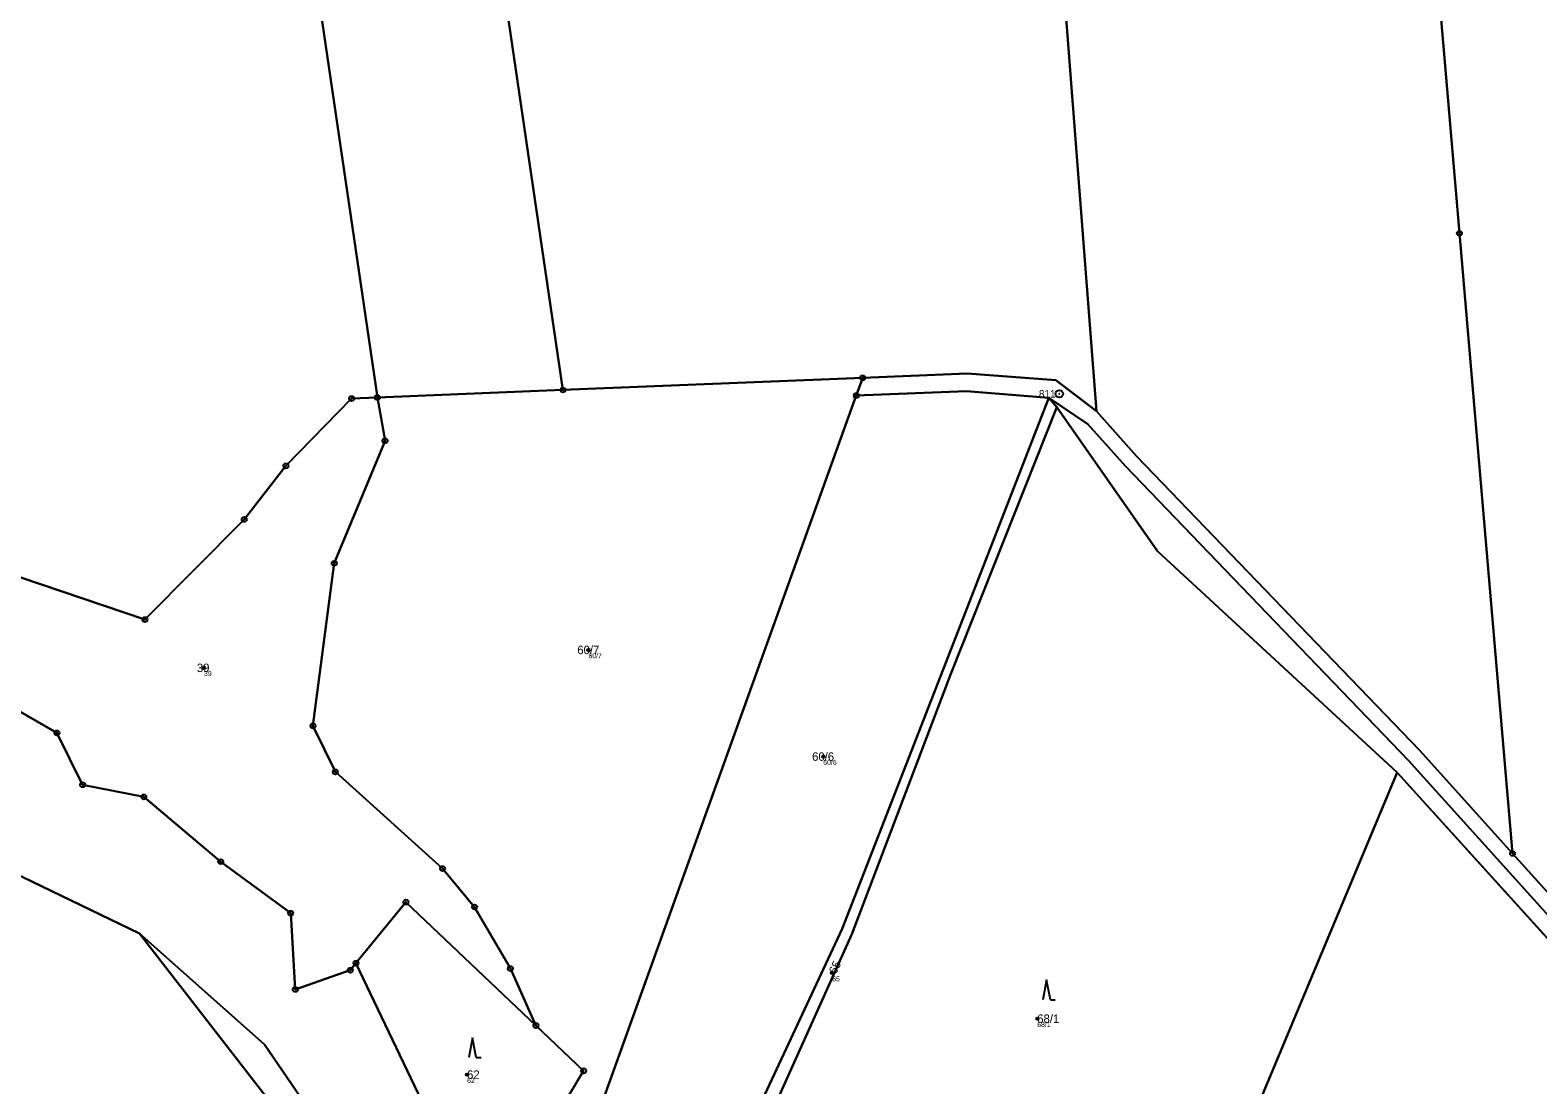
# Model space of a CAD drawing. Extents: x -761891 to -756141, y -1178507 to -1171885.
# Drawn here: x -760714.8 to -760412, y -1173048.8 to -1172837.1 of the extents above; entities that cross this region are included whole.
import ezdxf

# ---------------------------------------------------------------- set-up
doc = ezdxf.new("R2010")
doc.units = 0
for name, color, linetype in [('Definiční body', 7, 'Continuous'), ('Hranice parcel', 7, 'Continuous'), ('Parcelní čísla', 7, 'Continuous'), ('Polygon parcely', 7, 'Continuous'), ('Značky bodu BP', 7, 'Continuous'), ('Značky kultur', 7, 'Continuous')]:
    doc.layers.add(name, color=color, linetype=linetype)

msp = doc.modelspace()

# ---------------------------------------------------------------- linework, layer by layer
at = {"layer": 'Definiční body'}
for centre in [(-760602.67, -1172961.49), (-760679.88, -1172965.08), (-760555.52, -1172982.89), (-760553.73, -1173026.34), (-760512.55, -1173035.51), (-760627.05, -1173046.73)]:
    msp.add_circle(centre, 0.25, dxfattribs=at)
at = {"layer": 'Hranice parcel'}
for p, q in [((-760547.6, -1172906.87), (-760607.8, -1172909.31)), ((-760548.88, -1172910.43), (-760547.6, -1172906.87)), ((-760607.8, -1172909.31), (-760645.06, -1172910.81)), ((-760548.88, -1172910.43), (-760601.74, -1173057.32)), ((-760510.19, -1172910.87), (-760508.61, -1172912.75)), ((-760440.27, -1172986.06), (-760401.83, -1173028.53)), ((-760636.15, -1173052.07), (-760649.36, -1173024.37))]:
    msp.add_line(p, q, dxfattribs=at)
for points in [[(-760677.93, -1172431.79), (-760656.31, -1172579), (-760630.23, -1172756.58), (-760607.8, -1172909.31)], [(-760500.63, -1172913.57), (-760512.9, -1172754.93), (-760533.09, -1172595.7), (-760553.22, -1172436.94)], [(-760417.1, -1173002.35), (-760427.76, -1172877.86), (-760438.4, -1172753.6), (-760455.89, -1172606.1), (-760473.35, -1172458.85)], [(-760645.06, -1172910.81), (-760661.18, -1172801.07), (-760677.26, -1172691.6)], [(-760500.63, -1172913.57), (-760508.83, -1172907.31), (-760526.59, -1172906.02), (-760547.6, -1172906.87)], [(-760510.19, -1172910.87), (-760526.77, -1172909.53), (-760548.88, -1172910.43)], [(-760645.06, -1172910.81), (-760650.23, -1172911.02), (-760663.42, -1172924.54), (-760671.8, -1172935.29), (-760691.74, -1172955.4), (-760716.67, -1172946.93), (-760730.25, -1172943.82), (-760738.74, -1172941.18)], [(-760613.22, -1173036.89), (-760618.35, -1173025.44), (-760625.55, -1173013.09), (-760631.97, -1173005.38), (-760653.5, -1172985.98), (-760657.99, -1172976.72), (-760653.72, -1172944.1), (-760643.52, -1172919.5), (-760645.06, -1172910.81)], [(-760576.63, -1173070.81), (-760551.7, -1173017.48), (-760531.42, -1172965.44), (-760510.19, -1172910.87)], [(-760573.91, -1173072.12), (-760549.8, -1173018.54), (-760529.9, -1172966.3), (-760508.61, -1172912.75)], [(-760282.39, -1173145.15), (-760294.08, -1173127.72), (-760359.67, -1173066.44), (-760378.58, -1173048.42), (-760406.05, -1173019.07), (-760437.99, -1172983.67), (-760494.8, -1172924.6), (-760502.42, -1172916.14), (-760510.19, -1172910.87)], [(-760508.61, -1172912.75), (-760488.37, -1172941.68), (-760440.27, -1172986.06)], [(-760417.1, -1173002.35), (-760435.8, -1172981.62), (-760492.6, -1172922.56), (-760500.63, -1172913.57)], [(-760756.85, -1172962.36), (-760749.45, -1172962.52), (-760740.3, -1172955.68), (-760734, -1172957.72), (-760725.74, -1172968.79), (-760709.42, -1172978.15), (-760704.26, -1172988.54), (-760691.96, -1172990.98), (-760676.51, -1173003.99), (-760662.47, -1173014.33), (-760661.55, -1173029.63), (-760650.51, -1173025.78), (-760649.36, -1173024.37)], [(-760692.84, -1173018.38), (-760716.37, -1173007.06), (-760761.71, -1172989.39), (-760814, -1172981.11), (-760846.79, -1172995.37), (-760879.46, -1172996), (-760881.31, -1172965.71), (-760956.17, -1172986.18), (-760951.87, -1173029.54)], [(-760511.93, -1173138.76), (-760484, -1173090.6), (-760440.27, -1172986.06)], [(-760378.65, -1173042.75), (-760403.86, -1173017.02), (-760417.1, -1173002.35)], [(-760649.36, -1173024.37), (-760639.33, -1173012.11), (-760613.22, -1173036.89)], [(-760771.8, -1173213.51), (-760750.14, -1173204.5), (-760740.34, -1173183.5), (-760730.62, -1173140.87), (-760725.52, -1173133.97), (-760707.01, -1173138.69), (-760691.26, -1173129.73), (-760680.92, -1173112.1), (-760657.92, -1173068.49), (-760660.93, -1173059.54), (-760692.84, -1173018.38)], [(-760649.5, -1173067.34), (-760667.74, -1173040.69), (-760692.84, -1173018.38)], [(-760613.22, -1173036.89), (-760603.64, -1173045.98), (-760606.53, -1173050.8)]]:
    msp.add_lwpolyline(points, dxfattribs=at)
at = {"layer": 'Polygon parcely'}
for points in [[(-760656.31, -1172579), (-760630.23, -1172756.58), (-760607.8, -1172909.31), (-760547.6, -1172906.87), (-760526.59, -1172906.02), (-760508.83, -1172907.31), (-760500.63, -1172913.57), (-760512.9, -1172754.93), (-760533.09, -1172595.7), (-760553.22, -1172436.94), (-760591.85, -1172446.72), (-760609.55, -1172385.63), (-760645.49, -1172410.26), (-760650.68, -1172413.01), (-760674.18, -1172431.25), (-760677.93, -1172431.79)], [(-760455.89, -1172606.1), (-760473.35, -1172458.85), (-760481.39, -1172418.76), (-760553.22, -1172436.94), (-760533.09, -1172595.7), (-760512.9, -1172754.93), (-760500.63, -1172913.57), (-760492.6, -1172922.56), (-760435.8, -1172981.62), (-760417.1, -1173002.35), (-760427.76, -1172877.86), (-760438.4, -1172753.6)], [(-760695.37, -1172568.31), (-760677.26, -1172691.6), (-760661.18, -1172801.07), (-760645.06, -1172910.81), (-760607.8, -1172909.31), (-760630.23, -1172756.58), (-760656.31, -1172579), (-760677.93, -1172431.79), (-760689.92, -1172433.53), (-760713.41, -1172445.49)], [(-760445.5, -1172454.98), (-760473.35, -1172458.85), (-760455.89, -1172606.1), (-760438.4, -1172753.6), (-760427.76, -1172877.86), (-760417.1, -1173002.35), (-760403.86, -1173017.02), (-760378.65, -1173042.75), (-760389.55, -1172897.57), (-760400.43, -1172752.67), (-760420.34, -1172609.46), (-760440.15, -1172466.97), (-760442.48, -1172467.58), (-760444.3, -1172465.16), (-760444.32, -1172462.57)], [(-760661.18, -1172801.07), (-760677.26, -1172691.6), (-760718.66, -1172653.02), (-760758.36, -1172609.02), (-760770.8, -1172599.69), (-760770.92, -1172605.84), (-760751.97, -1172697.53), (-760730.73, -1172843.9), (-760738.74, -1172941.18), (-760730.25, -1172943.82), (-760716.67, -1172946.93), (-760691.74, -1172955.4), (-760671.8, -1172935.29), (-760663.42, -1172924.54), (-760650.23, -1172911.02), (-760645.06, -1172910.81)], [(-760607.8, -1172909.31), (-760645.06, -1172910.81), (-760643.52, -1172919.5), (-760653.72, -1172944.1), (-760657.99, -1172976.72), (-760653.5, -1172985.98), (-760631.97, -1173005.38), (-760625.55, -1173013.09), (-760618.35, -1173025.44), (-760613.22, -1173036.89), (-760603.64, -1173045.98), (-760606.53, -1173050.8), (-760601.74, -1173057.32), (-760548.88, -1172910.43), (-760547.6, -1172906.87)], [(-760598.1, -1173062.27), (-760589.7, -1173067.35), (-760576.63, -1173070.81), (-760551.7, -1173017.48), (-760531.42, -1172965.44), (-760510.19, -1172910.87), (-760526.77, -1172909.53), (-760548.88, -1172910.43), (-760601.74, -1173057.32)], [(-760549.8, -1173018.54), (-760529.9, -1172966.3), (-760508.61, -1172912.75), (-760510.19, -1172910.87), (-760531.42, -1172965.44), (-760551.7, -1173017.48), (-760576.63, -1173070.81), (-760573.91, -1173072.12)], [(-760511.93, -1173138.76), (-760484, -1173090.6), (-760440.27, -1172986.06), (-760488.37, -1172941.68), (-760508.61, -1172912.75), (-760529.9, -1172966.3), (-760549.8, -1173018.54), (-760573.91, -1173072.12), (-760575.38, -1173075.3)], [(-760502.42, -1172916.14), (-760510.19, -1172910.87), (-760508.61, -1172912.75), (-760488.37, -1172941.68), (-760440.27, -1172986.06), (-760401.83, -1173028.53), (-760386.33, -1173044.51), (-760349.1, -1173083.02), (-760336.93, -1173095.47), (-760311.36, -1173119.06), (-760309.47, -1173120.76), (-760282.39, -1173145.15), (-760294.08, -1173127.72), (-760359.67, -1173066.44), (-760378.58, -1173048.42), (-760406.05, -1173019.07), (-760437.99, -1172983.67), (-760494.8, -1172924.6)], [(-760474.95, -1173165.43), (-760387.82, -1173049.17), (-760401.83, -1173028.53), (-760440.27, -1172986.06), (-760484, -1173090.6), (-760511.93, -1173138.76), (-760524.09, -1173161.04), (-760492.12, -1173186.48)], [(-760613.22, -1173036.89), (-760639.33, -1173012.11), (-760649.36, -1173024.37), (-760636.15, -1173052.07), (-760617.36, -1173076.62), (-760608.72, -1173054.45), (-760606.53, -1173050.8), (-760603.64, -1173045.98)], [(-760667.74, -1173040.69), (-760692.84, -1173018.38), (-760660.93, -1173059.54), (-760657.92, -1173068.49), (-760680.92, -1173112.1), (-760691.26, -1173129.73), (-760707.01, -1173138.69), (-760725.52, -1173133.97), (-760730.62, -1173140.87), (-760740.34, -1173183.5), (-760750.14, -1173204.5), (-760771.8, -1173213.51), (-760767.61, -1173216.53), (-760759.2, -1173219.81), (-760744.58, -1173219.19), (-760732.79, -1173160.74), (-760702.79, -1173166.94), (-760674.94, -1173120.09), (-760649.5, -1173067.34)]]:
    msp.add_lwpolyline(points, close=True, dxfattribs=at)
for points in [[(-760403.86, -1173017.02), (-760417.1, -1173002.35), (-760435.8, -1172981.62), (-760492.6, -1172922.56), (-760500.63, -1172913.57), (-760508.83, -1172907.31), (-760526.59, -1172906.02), (-760547.6, -1172906.87), (-760548.88, -1172910.43), (-760526.77, -1172909.53), (-760510.19, -1172910.87), (-760502.42, -1172916.14), (-760494.8, -1172924.6), (-760437.99, -1172983.67), (-760406.05, -1173019.07)], [(-760725.74, -1172968.79), (-760709.42, -1172978.15), (-760704.26, -1172988.54), (-760691.96, -1172990.98), (-760676.51, -1173003.99), (-760662.47, -1173014.33), (-760661.55, -1173029.63), (-760650.51, -1173025.78), (-760649.36, -1173024.37), (-760639.33, -1173012.11), (-760613.22, -1173036.89), (-760618.35, -1173025.44), (-760625.55, -1173013.09), (-760631.97, -1173005.38), (-760653.5, -1172985.98), (-760657.99, -1172976.72), (-760653.72, -1172944.1), (-760643.52, -1172919.5), (-760645.06, -1172910.81), (-760650.23, -1172911.02), (-760663.42, -1172924.54), (-760671.8, -1172935.29), (-760691.74, -1172955.4), (-760716.67, -1172946.93)], [(-760716.37, -1173007.06), (-760692.84, -1173018.38), (-760667.74, -1173040.69), (-760649.5, -1173067.34), (-760637.99, -1173054.17), (-760636.15, -1173052.07), (-760649.36, -1173024.37), (-760650.51, -1173025.78), (-760661.55, -1173029.63), (-760662.47, -1173014.33), (-760676.51, -1173003.99), (-760691.96, -1172990.98), (-760704.26, -1172988.54), (-760709.42, -1172978.15), (-760725.74, -1172968.79)], [(-760725.52, -1173133.97), (-760707.01, -1173138.69), (-760691.26, -1173129.73), (-760680.92, -1173112.1), (-760657.92, -1173068.49), (-760660.93, -1173059.54), (-760692.84, -1173018.38), (-760716.37, -1173007.06)]]:
    msp.add_lwpolyline(points, dxfattribs=at)
at = {"layer": 'Značky bodu BP'}
for centre, radius in [((-760427.76, -1172877.86), 0.5), ((-760427.76, -1172877.86), 0.0303), ((-760547.6, -1172906.87), 0.5), ((-760547.6, -1172906.87), 0.0303), ((-760645.06, -1172910.81), 0.5), ((-760607.8, -1172909.31), 0.5), ((-760607.8, -1172909.31), 0.0303), ((-760548.88, -1172910.43), 0.5), ((-760548.88, -1172910.43), 0.0303), ((-760508.12, -1172910.08), 0.75), ((-760508.12, -1172910.08), 0.03), ((-760650.23, -1172911.02), 0.5), ((-760650.23, -1172911.02), 0.0303), ((-760645.06, -1172910.81), 0.0303), ((-760643.52, -1172919.5), 0.5), ((-760643.52, -1172919.5), 0.0303), ((-760663.42, -1172924.54), 0.5), ((-760663.42, -1172924.54), 0.0303), ((-760671.8, -1172935.29), 0.5), ((-760671.8, -1172935.29), 0.0303), ((-760653.72, -1172944.1), 0.5), ((-760653.72, -1172944.1), 0.0303), ((-760691.74, -1172955.4), 0.5), ((-760691.74, -1172955.4), 0.0303), ((-760657.99, -1172976.72), 0.5), ((-760657.99, -1172976.72), 0.0303), ((-760709.42, -1172978.15), 0.5), ((-760709.42, -1172978.15), 0.0303), ((-760653.5, -1172985.98), 0.5), ((-760653.5, -1172985.98), 0.0303), ((-760704.26, -1172988.54), 0.5), ((-760704.26, -1172988.54), 0.0303), ((-760691.96, -1172990.98), 0.5), ((-760691.96, -1172990.98), 0.0303), ((-760676.51, -1173003.99), 0.5), ((-760676.51, -1173003.99), 0.0303), ((-760417.1, -1173002.35), 0.5), ((-760417.1, -1173002.35), 0.0303), ((-760631.97, -1173005.38), 0.5), ((-760631.97, -1173005.38), 0.0303), ((-760639.33, -1173012.11), 0.5), ((-760639.33, -1173012.11), 0.0303), ((-760625.55, -1173013.09), 0.5), ((-760625.55, -1173013.09), 0.0303), ((-760662.47, -1173014.33), 0.5), ((-760662.47, -1173014.33), 0.0303), ((-760650.51, -1173025.78), 0.5), ((-760649.36, -1173024.37), 0.5), ((-760649.36, -1173024.37), 0.0303), ((-760618.35, -1173025.44), 0.5), ((-760618.35, -1173025.44), 0.0303), ((-760650.51, -1173025.78), 0.0303), ((-760661.55, -1173029.63), 0.5), ((-760661.55, -1173029.63), 0.0303), ((-760613.22, -1173036.89), 0.5), ((-760613.22, -1173036.89), 0.0303), ((-760603.64, -1173045.98), 0.5), ((-760603.64, -1173045.98), 0.0303)]:
    msp.add_circle(centre, radius, dxfattribs=at)
at = {"layer": 'Značky kultur'}
for p, q in [((-760510.67, -1173027.7), (-760511.42, -1173031.7)), ((-760509.92, -1173031.7), (-760510.67, -1173027.7)), ((-760509.92, -1173031.7), (-760508.92, -1173031.7)), ((-760625.95, -1173039.32), (-760626.7, -1173043.32)), ((-760625.2, -1173043.32), (-760625.95, -1173039.32)), ((-760625.2, -1173043.32), (-760624.2, -1173043.32))]:
    msp.add_line(p, q, dxfattribs=at)

# ---------------------------------------------------------------- texts
at = {"layer": 'Definiční body'}
for s, p in [('60/7', (-760602.67, -1172963.15)), ('39', (-760679.88, -1172966.74)), ('60/6', (-760555.52, -1172984.55)), ('65', (-760553.73, -1173028)), ('68/1', (-760512.55, -1173037.17)), ('62', (-760627.05, -1173048.39))]:
    msp.add_text(s, height=1, dxfattribs=at).set_placement(p)
at = {"layer": 'Parcelní čísla'}
for s, p in [('60/7', (-760604.91, -1172962.34)), ('39', (-760681.32, -1172965.93)), ('60/6', (-760557.76, -1172983.74)), ('68/1', (-760512.55, -1173036.36)), ('62', (-760627.05, -1173047.58))]:
    msp.add_text(s, height=1.7, dxfattribs=at).set_placement(p)
msp.add_text('65', height=1.7, rotation=64, dxfattribs=at).set_placement((-760552.97, -1173026.71))
at = {"layer": 'Značky bodu BP'}
msp.add_text('811', height=1.5, dxfattribs=at).set_placement((-760512.22, -1172910.83))

doc.saveas('drawing.dxf')
